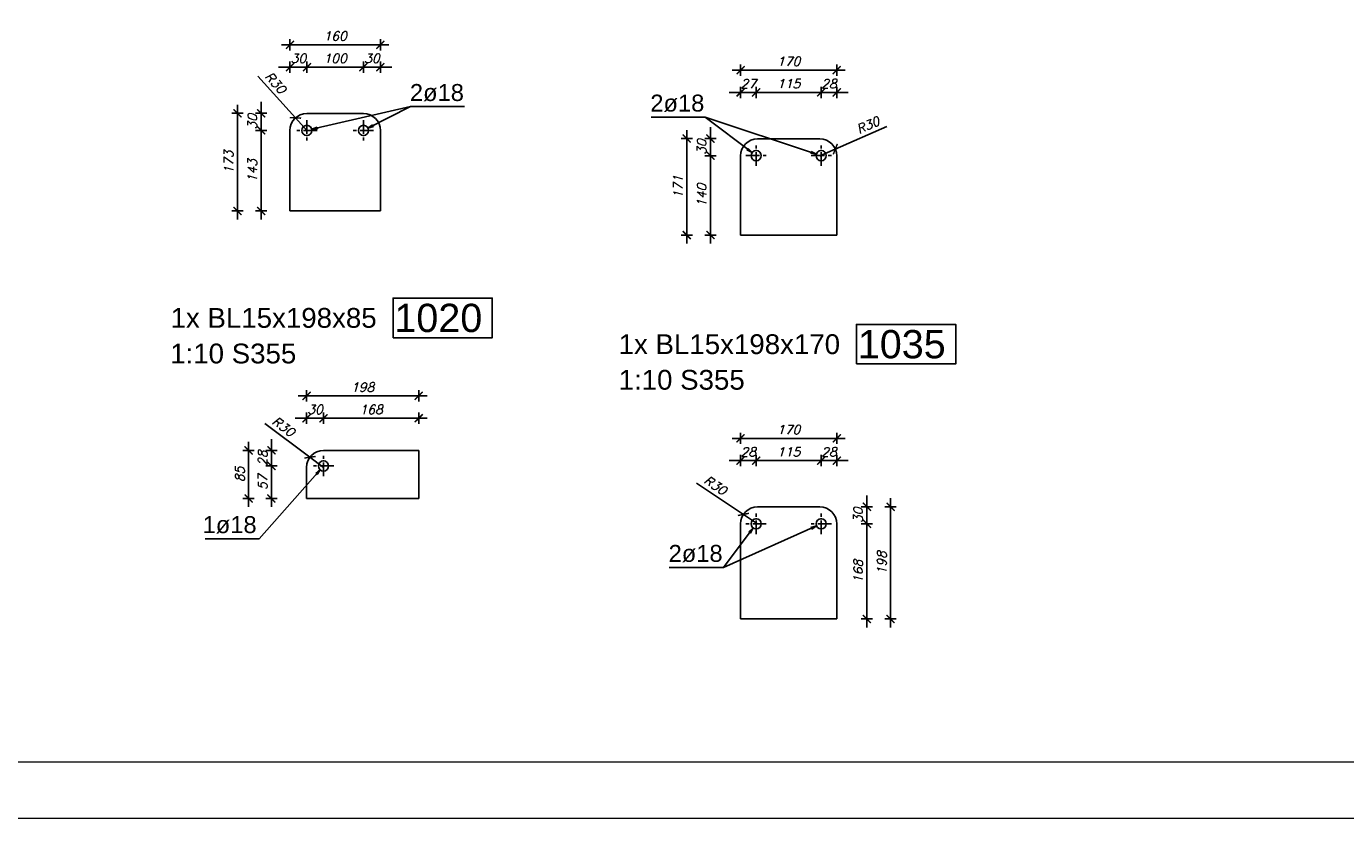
# Model space of a CAD drawing. Header units: millimetres. Extents: x 1814 to 94182, y 11562 to 49454.
# Tile 288 of 656: x 22650 to 23232, y 20272 to 20622. Entities that reach past the tile are written whole.
import ezdxf

# ---------------------------------------------------------------- set-up
doc = ezdxf.new("R2010")
doc.units = ezdxf.units.MM
doc.linetypes.add('ACAD_ISO04W100', pattern=[30, 24, -3, 0, -3])
doc.layers.add('pomoc', color=210, linetype='Continuous', lineweight=9, plot=False)
doc.layers.add('ramka', color=84, linetype='Continuous', lineweight=15)
doc.layers.add('wymiar', color=135, linetype='Continuous', lineweight=9)
doc.styles.add('ARIAL', font='arial.ttf')
doc.styles.add('WYMIARY', font='simplex.shx', dxfattribs={"oblique": 15})
doc.dimstyles.new('1--10', dxfattribs={"dimscale": 25, "dimtxt": 0.16, "dimasz": 0.2, "dimexe": 0.1, "dimexo": 0.1, "dimgap": 0.075, "dimtad": 1, "dimdec": 0, "dimlfac": 4, "dimrnd": 0.01, "dimzin": 9, "dimtxsty": 'WYMIARY', "dimblk": 'ARCHTICK', "dimcen": 0.2, "dimdle": 0.15, "dimadec": 1, "dimazin": 1, "dimtfac": 1, "dimtdec": 0, "dimtix": 1, "dimtmove": 2, "dimatfit": 3, "dimldrblk": 'ARCHTICK', "dimfxl": 0, "dimarcsym": 0})

# ---------------------------------------------------------------- blocks, each defined once
blk = doc.blocks.new('_ARCHTICK')
at = {"color": 0, "linetype": 'ByBlock', "lineweight": -2}
blk.add_solid([(0.4, 0.31), (0.31, 0.4), (-0.31, -0.4), (-0.4, -0.31)], dxfattribs=at)
blk = doc.blocks.new('*D2310')
at = {"layer": 'Defpoints', "color": 0}
for p in [(22773.48, 20604.29), (22773.48, 20576.35), (22765.98, 20560.82)]:
    blk.add_point(p, dxfattribs=at)
at = {"layer": 'wymiar', "color": 0, "lineweight": -2}
for p, q in [((22765.98, 20604.29), (22760.98, 20604.29)), ((22765.98, 20601.79), (22765.98, 20606.79)), ((22765.98, 20604.29), (22773.48, 20604.29)), ((22773.48, 20601.79), (22773.48, 20606.79)), ((22773.48, 20604.29), (22778.48, 20604.29))]:
    blk.add_line(p, q, dxfattribs=at)
at = {"layer": 'wymiar', "color": 0, "lineweight": -2, "xscale": 5, "yscale": 5, "zscale": 5}
blk.add_blockref('_ARCHTICK', (22765.98, 20604.29), dxfattribs=at)
at = {"layer": 'wymiar', "color": 0, "lineweight": -2, "xscale": 5, "yscale": 5, "zscale": 5, "rotation": 180}
blk.add_blockref('_ARCHTICK', (22773.48, 20604.29), dxfattribs=at)
at = {"layer": 'wymiar', "color": 0, "insert": (22769.73, 20608.16), "char_height": 4, "attachment_point": 5, "style": 'WYMIARY'}
blk.add_mtext('30', dxfattribs=at)
blk = doc.blocks.new('*D2311')
at = {"layer": 'Defpoints', "color": 0}
for p in [(22798.48, 20604.29), (22773.48, 20576.35), (22798.48, 20576.35)]:
    blk.add_point(p, dxfattribs=at)
at = {"layer": 'wymiar', "color": 0, "lineweight": -2}
for p, q in [((22769.73, 20604.29), (22802.23, 20604.29)), ((22773.48, 20601.79), (22773.48, 20606.79)), ((22798.48, 20601.79), (22798.48, 20606.79))]:
    blk.add_line(p, q, dxfattribs=at)
at = {"layer": 'wymiar', "color": 0, "lineweight": -2, "xscale": 5, "yscale": 5, "zscale": 5, "rotation": 180}
blk.add_blockref('_ARCHTICK', (22773.48, 20604.29), dxfattribs=at)
at = {"layer": 'wymiar', "color": 0, "lineweight": -2, "xscale": 5, "yscale": 5, "zscale": 5}
blk.add_blockref('_ARCHTICK', (22798.48, 20604.29), dxfattribs=at)
at = {"layer": 'wymiar', "color": 0, "insert": (22785.98, 20608.16), "char_height": 4, "attachment_point": 5, "style": 'WYMIARY'}
blk.add_mtext('100', dxfattribs=at)
blk = doc.blocks.new('*D2306')
at = {"layer": 'Defpoints', "color": 0}
for p in [(22805.98, 20604.29), (22798.48, 20576.35), (22805.98, 20560.82)]:
    blk.add_point(p, dxfattribs=at)
at = {"layer": 'wymiar', "color": 0, "lineweight": -2}
for p, q in [((22798.48, 20604.29), (22793.48, 20604.29)), ((22798.48, 20601.79), (22798.48, 20606.79)), ((22798.48, 20604.29), (22805.98, 20604.29)), ((22805.98, 20601.79), (22805.98, 20606.79)), ((22805.98, 20604.29), (22810.98, 20604.29))]:
    blk.add_line(p, q, dxfattribs=at)
at = {"layer": 'wymiar', "color": 0, "lineweight": -2, "xscale": 5, "yscale": 5, "zscale": 5}
blk.add_blockref('_ARCHTICK', (22798.48, 20604.29), dxfattribs=at)
at = {"layer": 'wymiar', "color": 0, "lineweight": -2, "xscale": 5, "yscale": 5, "zscale": 5, "rotation": 180}
blk.add_blockref('_ARCHTICK', (22805.98, 20604.29), dxfattribs=at)
at = {"layer": 'wymiar', "color": 0, "insert": (22802.23, 20608.16), "char_height": 4, "attachment_point": 5, "style": 'WYMIARY'}
blk.add_mtext('30', dxfattribs=at)
blk = doc.blocks.new('*D2307')
at = {"layer": 'Defpoints', "color": 0}
for p in [(22785.98, 20583.89), (22753.29, 20576.35), (22773.48, 20576.35)]:
    blk.add_point(p, dxfattribs=at)
at = {"layer": 'wymiar', "color": 0, "lineweight": -2}
for p, q in [((22753.29, 20583.89), (22753.29, 20588.89)), ((22755.79, 20583.89), (22750.79, 20583.89)), ((22753.29, 20583.89), (22753.29, 20576.35)), ((22755.79, 20576.35), (22750.79, 20576.35)), ((22753.29, 20576.35), (22753.29, 20571.35))]:
    blk.add_line(p, q, dxfattribs=at)
at = {"layer": 'wymiar', "color": 0, "lineweight": -2, "xscale": 5, "yscale": 5, "zscale": 5}
for p, rotation in [((22753.29, 20583.89), 270), ((22753.29, 20576.35), 90)]:
    blk.add_blockref('_ARCHTICK', p, dxfattribs=dict(at, rotation=rotation))
at = {"layer": 'wymiar', "color": 0, "insert": (22749.41, 20580.12), "char_height": 4, "attachment_point": 5, "rotation": 90, "style": 'WYMIARY'}
blk.add_mtext('30', dxfattribs=at)
blk = doc.blocks.new('*D2308')
at = {"layer": 'Defpoints', "color": 0}
for p in [(22773.48, 20576.35), (22753.29, 20540.7), (22785.98, 20540.7)]:
    blk.add_point(p, dxfattribs=at)
at = {"layer": 'wymiar', "color": 0, "lineweight": -2}
for p, q in [((22753.29, 20580.1), (22753.29, 20536.95)), ((22755.79, 20576.35), (22750.79, 20576.35)), ((22755.79, 20540.7), (22750.79, 20540.7))]:
    blk.add_line(p, q, dxfattribs=at)
at = {"layer": 'wymiar', "color": 0, "lineweight": -2, "xscale": 5, "yscale": 5, "zscale": 5}
for p, rotation in [((22753.29, 20576.35), 90), ((22753.29, 20540.7), 270)]:
    blk.add_blockref('_ARCHTICK', p, dxfattribs=dict(at, rotation=rotation))
at = {"layer": 'wymiar', "color": 0, "insert": (22749.41, 20558.52), "char_height": 4, "attachment_point": 5, "rotation": 90, "style": 'WYMIARY'}
blk.add_mtext('143', dxfattribs=at)
blk = doc.blocks.new('*D2309')
at = {"layer": 'Defpoints', "color": 0}
for p in [(22805.98, 20614.15), (22765.98, 20560.82), (22805.98, 20560.82)]:
    blk.add_point(p, dxfattribs=at)
at = {"layer": 'wymiar', "color": 0, "lineweight": -2}
for p, q in [((22762.23, 20614.15), (22809.73, 20614.15)), ((22765.98, 20611.65), (22765.98, 20616.65)), ((22805.98, 20611.65), (22805.98, 20616.65))]:
    blk.add_line(p, q, dxfattribs=at)
at = {"layer": 'wymiar', "color": 0, "lineweight": -2, "xscale": 5, "yscale": 5, "zscale": 5, "rotation": 180}
blk.add_blockref('_ARCHTICK', (22765.98, 20614.15), dxfattribs=at)
at = {"layer": 'wymiar', "color": 0, "lineweight": -2, "xscale": 5, "yscale": 5, "zscale": 5}
blk.add_blockref('_ARCHTICK', (22805.98, 20614.15), dxfattribs=at)
at = {"layer": 'wymiar', "color": 0, "insert": (22785.98, 20618.02), "char_height": 4, "attachment_point": 5, "style": 'WYMIARY'}
blk.add_mtext('160', dxfattribs=at)
blk = doc.blocks.new('*D2305')
at = {"layer": 'Defpoints', "color": 0}
for p in [(22785.98, 20583.89), (22742.8, 20540.7), (22785.98, 20540.7)]:
    blk.add_point(p, dxfattribs=at)
at = {"layer": 'wymiar', "color": 0, "lineweight": -2}
for p, q in [((22742.8, 20587.64), (22742.8, 20536.95)), ((22745.3, 20583.89), (22740.3, 20583.89)), ((22745.3, 20540.7), (22740.3, 20540.7))]:
    blk.add_line(p, q, dxfattribs=at)
at = {"layer": 'wymiar', "color": 0, "lineweight": -2, "xscale": 5, "yscale": 5, "zscale": 5}
for p, rotation in [((22742.8, 20583.89), 90), ((22742.8, 20540.7), 270)]:
    blk.add_blockref('_ARCHTICK', p, dxfattribs=dict(at, rotation=rotation))
at = {"layer": 'wymiar', "color": 0, "insert": (22738.92, 20562.3), "char_height": 4, "attachment_point": 5, "rotation": 90, "style": 'WYMIARY'}
blk.add_mtext('173', dxfattribs=at)
blk = doc.blocks.new('*D2312')
at = {"layer": 'Defpoints', "color": 0}
for p in [(22972, 20593.11), (22972, 20565.16), (22965.13, 20549.64)]:
    blk.add_point(p, dxfattribs=at)
at = {"layer": 'wymiar', "color": 0, "lineweight": -2}
for p, q in [((22965.13, 20593.11), (22960.13, 20593.11)), ((22965.13, 20590.61), (22965.13, 20595.61)), ((22965.13, 20593.11), (22972, 20593.11)), ((22972, 20590.61), (22972, 20595.61)), ((22972, 20593.11), (22977, 20593.11))]:
    blk.add_line(p, q, dxfattribs=at)
at = {"layer": 'wymiar', "color": 0, "lineweight": -2, "xscale": 5, "yscale": 5, "zscale": 5}
blk.add_blockref('_ARCHTICK', (22965.13, 20593.11), dxfattribs=at)
at = {"layer": 'wymiar', "color": 0, "lineweight": -2, "xscale": 5, "yscale": 5, "zscale": 5, "rotation": 180}
blk.add_blockref('_ARCHTICK', (22972, 20593.11), dxfattribs=at)
at = {"layer": 'wymiar', "color": 0, "insert": (22968.56, 20596.98), "char_height": 4, "attachment_point": 5, "style": 'WYMIARY'}
blk.add_mtext('27', dxfattribs=at)
blk = doc.blocks.new('*D2313')
at = {"layer": 'Defpoints', "color": 0}
for p in [(23000.75, 20593.11), (22972, 20565.16), (23000.75, 20565.16)]:
    blk.add_point(p, dxfattribs=at)
at = {"layer": 'wymiar', "color": 0, "lineweight": -2}
for p, q in [((22968.25, 20593.11), (23004.5, 20593.11)), ((22972, 20590.61), (22972, 20595.61)), ((23000.75, 20590.61), (23000.75, 20595.61))]:
    blk.add_line(p, q, dxfattribs=at)
at = {"layer": 'wymiar', "color": 0, "lineweight": -2, "xscale": 5, "yscale": 5, "zscale": 5, "rotation": 180}
blk.add_blockref('_ARCHTICK', (22972, 20593.11), dxfattribs=at)
at = {"layer": 'wymiar', "color": 0, "lineweight": -2, "xscale": 5, "yscale": 5, "zscale": 5}
blk.add_blockref('_ARCHTICK', (23000.75, 20593.11), dxfattribs=at)
at = {"layer": 'wymiar', "color": 0, "insert": (22986.38, 20596.98), "char_height": 4, "attachment_point": 5, "style": 'WYMIARY'}
blk.add_mtext('115', dxfattribs=at)
blk = doc.blocks.new('*D2314')
at = {"layer": 'Defpoints', "color": 0}
for p in [(23007.63, 20593.11), (23000.75, 20565.16), (23007.63, 20549.64)]:
    blk.add_point(p, dxfattribs=at)
at = {"layer": 'wymiar', "color": 0, "lineweight": -2}
for p, q in [((23000.75, 20593.11), (22995.75, 20593.11)), ((23000.75, 20590.61), (23000.75, 20595.61)), ((23000.75, 20593.11), (23007.63, 20593.11)), ((23007.63, 20590.61), (23007.63, 20595.61)), ((23007.63, 20593.11), (23012.63, 20593.11))]:
    blk.add_line(p, q, dxfattribs=at)
at = {"layer": 'wymiar', "color": 0, "lineweight": -2, "xscale": 5, "yscale": 5, "zscale": 5}
blk.add_blockref('_ARCHTICK', (23000.75, 20593.11), dxfattribs=at)
at = {"layer": 'wymiar', "color": 0, "lineweight": -2, "xscale": 5, "yscale": 5, "zscale": 5, "rotation": 180}
blk.add_blockref('_ARCHTICK', (23007.63, 20593.11), dxfattribs=at)
at = {"layer": 'wymiar', "color": 0, "insert": (23004.19, 20596.98), "char_height": 4, "attachment_point": 5, "style": 'WYMIARY'}
blk.add_mtext('28', dxfattribs=at)
blk = doc.blocks.new('*D2315')
at = {"layer": 'Defpoints', "color": 0}
for p in [(22984.5, 20572.71), (22951.81, 20565.16), (22972, 20565.16)]:
    blk.add_point(p, dxfattribs=at)
at = {"layer": 'wymiar', "color": 0, "lineweight": -2}
for p, q in [((22954.31, 20572.71), (22949.31, 20572.71)), ((22951.81, 20572.71), (22951.81, 20577.71)), ((22951.81, 20572.71), (22951.81, 20565.16)), ((22954.31, 20565.16), (22949.31, 20565.16)), ((22951.81, 20565.16), (22951.81, 20560.16))]:
    blk.add_line(p, q, dxfattribs=at)
at = {"layer": 'wymiar', "color": 0, "lineweight": -2, "xscale": 5, "yscale": 5, "zscale": 5}
for p, rotation in [((22951.81, 20572.71), 270), ((22951.81, 20565.16), 90)]:
    blk.add_blockref('_ARCHTICK', p, dxfattribs=dict(at, rotation=rotation))
at = {"layer": 'wymiar', "color": 0, "insert": (22947.94, 20568.94), "char_height": 4, "attachment_point": 5, "rotation": 90, "style": 'WYMIARY'}
blk.add_mtext('30', dxfattribs=at)
blk = doc.blocks.new('*D2316')
at = {"layer": 'Defpoints', "color": 0}
for p in [(22972, 20565.16), (22951.81, 20530.08), (22984.5, 20530.08)]:
    blk.add_point(p, dxfattribs=at)
at = {"layer": 'wymiar', "color": 0, "lineweight": -2}
for p, q in [((22951.81, 20568.91), (22951.81, 20526.33)), ((22954.31, 20565.16), (22949.31, 20565.16)), ((22954.31, 20530.08), (22949.31, 20530.08))]:
    blk.add_line(p, q, dxfattribs=at)
at = {"layer": 'wymiar', "color": 0, "lineweight": -2, "xscale": 5, "yscale": 5, "zscale": 5}
for p, rotation in [((22951.81, 20565.16), 90), ((22951.81, 20530.08), 270)]:
    blk.add_blockref('_ARCHTICK', p, dxfattribs=dict(at, rotation=rotation))
at = {"layer": 'wymiar', "color": 0, "insert": (22947.94, 20547.62), "char_height": 4, "attachment_point": 5, "rotation": 90, "style": 'WYMIARY'}
blk.add_mtext('140', dxfattribs=at)
blk = doc.blocks.new('*D2317')
at = {"layer": 'Defpoints', "color": 0}
for p in [(23007.63, 20602.96), (22965.13, 20549.64), (23007.63, 20549.64)]:
    blk.add_point(p, dxfattribs=at)
at = {"layer": 'wymiar', "color": 0, "lineweight": -2}
for p, q in [((22961.38, 20602.96), (23011.38, 20602.96)), ((22965.13, 20600.46), (22965.13, 20605.46)), ((23007.63, 20600.46), (23007.63, 20605.46))]:
    blk.add_line(p, q, dxfattribs=at)
at = {"layer": 'wymiar', "color": 0, "lineweight": -2, "xscale": 5, "yscale": 5, "zscale": 5, "rotation": 180}
blk.add_blockref('_ARCHTICK', (22965.13, 20602.96), dxfattribs=at)
at = {"layer": 'wymiar', "color": 0, "lineweight": -2, "xscale": 5, "yscale": 5, "zscale": 5}
blk.add_blockref('_ARCHTICK', (23007.63, 20602.96), dxfattribs=at)
at = {"layer": 'wymiar', "color": 0, "insert": (22986.38, 20606.84), "char_height": 4, "attachment_point": 5, "style": 'WYMIARY'}
blk.add_mtext('170', dxfattribs=at)
blk = doc.blocks.new('*D2318')
at = {"layer": 'Defpoints', "color": 0}
for p in [(22984.5, 20572.71), (22941.32, 20530.08), (22984.5, 20530.08)]:
    blk.add_point(p, dxfattribs=at)
at = {"layer": 'wymiar', "color": 0, "lineweight": -2}
for p, q in [((22943.82, 20572.71), (22938.82, 20572.71)), ((22941.32, 20576.46), (22941.32, 20526.33)), ((22943.82, 20530.08), (22938.82, 20530.08))]:
    blk.add_line(p, q, dxfattribs=at)
at = {"layer": 'wymiar', "color": 0, "lineweight": -2, "xscale": 5, "yscale": 5, "zscale": 5}
for p, rotation in [((22941.32, 20572.71), 90), ((22941.32, 20530.08), 270)]:
    blk.add_blockref('_ARCHTICK', p, dxfattribs=dict(at, rotation=rotation))
at = {"layer": 'wymiar', "color": 0, "insert": (22937.44, 20551.39), "char_height": 4, "attachment_point": 5, "rotation": 90, "style": 'WYMIARY'}
blk.add_mtext('171', dxfattribs=at)
blk = doc.blocks.new('*D2319')
at = {"layer": 'Defpoints', "color": 0}
for p in [(22972, 20430.35), (22972, 20402.4), (22965.13, 20386.88)]:
    blk.add_point(p, dxfattribs=at)
at = {"layer": 'wymiar', "color": 0, "lineweight": -2}
for p, q in [((22965.13, 20427.85), (22965.13, 20432.85)), ((22972, 20427.85), (22972, 20432.85)), ((22965.13, 20430.35), (22960.13, 20430.35)), ((22965.13, 20430.35), (22972, 20430.35)), ((22972, 20430.35), (22977, 20430.35))]:
    blk.add_line(p, q, dxfattribs=at)
at = {"layer": 'wymiar', "color": 0, "lineweight": -2, "xscale": 5, "yscale": 5, "zscale": 5}
blk.add_blockref('_ARCHTICK', (22965.13, 20430.35), dxfattribs=at)
at = {"layer": 'wymiar', "color": 0, "lineweight": -2, "xscale": 5, "yscale": 5, "zscale": 5, "rotation": 180}
blk.add_blockref('_ARCHTICK', (22972, 20430.35), dxfattribs=at)
at = {"layer": 'wymiar', "color": 0, "insert": (22968.57, 20434.22), "char_height": 4, "attachment_point": 5, "style": 'WYMIARY'}
blk.add_mtext('28', dxfattribs=at)
blk = doc.blocks.new('*D2320')
at = {"layer": 'Defpoints', "color": 0}
for p in [(23000.75, 20430.35), (22972, 20402.4), (23000.75, 20402.4)]:
    blk.add_point(p, dxfattribs=at)
at = {"layer": 'wymiar', "color": 0, "lineweight": -2}
for p, q in [((22972, 20427.85), (22972, 20432.85)), ((23000.75, 20427.85), (23000.75, 20432.85)), ((22968.25, 20430.35), (23004.5, 20430.35))]:
    blk.add_line(p, q, dxfattribs=at)
at = {"layer": 'wymiar', "color": 0, "lineweight": -2, "xscale": 5, "yscale": 5, "zscale": 5, "rotation": 180}
blk.add_blockref('_ARCHTICK', (22972, 20430.35), dxfattribs=at)
at = {"layer": 'wymiar', "color": 0, "lineweight": -2, "xscale": 5, "yscale": 5, "zscale": 5}
blk.add_blockref('_ARCHTICK', (23000.75, 20430.35), dxfattribs=at)
at = {"layer": 'wymiar', "color": 0, "insert": (22986.38, 20434.22), "char_height": 4, "attachment_point": 5, "style": 'WYMIARY'}
blk.add_mtext('115', dxfattribs=at)
blk = doc.blocks.new('*D2321')
at = {"layer": 'Defpoints', "color": 0}
for p in [(23007.63, 20430.35), (23000.75, 20402.4), (23007.63, 20386.88)]:
    blk.add_point(p, dxfattribs=at)
at = {"layer": 'wymiar', "color": 0, "lineweight": -2}
for p, q in [((23000.75, 20427.85), (23000.75, 20432.85)), ((23007.63, 20427.85), (23007.63, 20432.85)), ((23000.75, 20430.35), (22995.75, 20430.35)), ((23000.75, 20430.35), (23007.63, 20430.35)), ((23007.63, 20430.35), (23012.63, 20430.35))]:
    blk.add_line(p, q, dxfattribs=at)
at = {"layer": 'wymiar', "color": 0, "lineweight": -2, "xscale": 5, "yscale": 5, "zscale": 5}
blk.add_blockref('_ARCHTICK', (23000.75, 20430.35), dxfattribs=at)
at = {"layer": 'wymiar', "color": 0, "lineweight": -2, "xscale": 5, "yscale": 5, "zscale": 5, "rotation": 180}
blk.add_blockref('_ARCHTICK', (23007.63, 20430.35), dxfattribs=at)
at = {"layer": 'wymiar', "color": 0, "insert": (23004.19, 20434.22), "char_height": 4, "attachment_point": 5, "style": 'WYMIARY'}
blk.add_mtext('28', dxfattribs=at)
blk = doc.blocks.new('*D2322')
at = {"layer": 'Defpoints', "color": 0}
for p in [(22988.25, 20409.95), (23000.75, 20402.4), (23020.94, 20402.4)]:
    blk.add_point(p, dxfattribs=at)
at = {"layer": 'wymiar', "color": 0, "lineweight": -2}
for p, q in [((23018.44, 20409.95), (23023.44, 20409.95)), ((23020.94, 20409.95), (23020.94, 20414.95)), ((23020.94, 20409.95), (23020.94, 20402.4)), ((23018.44, 20402.4), (23023.44, 20402.4)), ((23020.94, 20402.4), (23020.94, 20397.4))]:
    blk.add_line(p, q, dxfattribs=at)
at = {"layer": 'wymiar', "color": 0, "lineweight": -2, "xscale": 5, "yscale": 5, "zscale": 5}
for p, rotation in [((23020.94, 20409.95), 270), ((23020.94, 20402.4), 90)]:
    blk.add_blockref('_ARCHTICK', p, dxfattribs=dict(at, rotation=rotation))
at = {"layer": 'wymiar', "color": 0, "insert": (23017.07, 20406.17), "char_height": 4, "attachment_point": 5, "rotation": 90, "style": 'WYMIARY'}
blk.add_mtext('30', dxfattribs=at)
blk = doc.blocks.new('*D2323')
at = {"layer": 'Defpoints', "color": 0}
for p in [(23000.75, 20402.4), (22988.25, 20360.35), (23020.94, 20360.35)]:
    blk.add_point(p, dxfattribs=at)
at = {"layer": 'wymiar', "color": 0, "lineweight": -2}
for p, q in [((23020.94, 20406.15), (23020.94, 20356.6)), ((23018.44, 20402.4), (23023.44, 20402.4)), ((23018.44, 20360.35), (23023.44, 20360.35))]:
    blk.add_line(p, q, dxfattribs=at)
at = {"layer": 'wymiar', "color": 0, "lineweight": -2, "xscale": 5, "yscale": 5, "zscale": 5}
for p, rotation in [((23020.94, 20402.4), 90), ((23020.94, 20360.35), 270)]:
    blk.add_blockref('_ARCHTICK', p, dxfattribs=dict(at, rotation=rotation))
at = {"layer": 'wymiar', "color": 0, "insert": (23017.07, 20381.38), "char_height": 4, "attachment_point": 5, "rotation": 90, "style": 'WYMIARY'}
blk.add_mtext('168', dxfattribs=at)
blk = doc.blocks.new('*D2324')
at = {"layer": 'Defpoints', "color": 0}
for p in [(23007.63, 20440.2), (22965.13, 20386.88), (23007.63, 20386.88)]:
    blk.add_point(p, dxfattribs=at)
at = {"layer": 'wymiar', "color": 0, "lineweight": -2}
for p, q in [((22961.38, 20440.2), (23011.38, 20440.2)), ((22965.13, 20437.7), (22965.13, 20442.7)), ((23007.63, 20437.7), (23007.63, 20442.7))]:
    blk.add_line(p, q, dxfattribs=at)
at = {"layer": 'wymiar', "color": 0, "lineweight": -2, "xscale": 5, "yscale": 5, "zscale": 5, "rotation": 180}
blk.add_blockref('_ARCHTICK', (22965.13, 20440.2), dxfattribs=at)
at = {"layer": 'wymiar', "color": 0, "lineweight": -2, "xscale": 5, "yscale": 5, "zscale": 5}
blk.add_blockref('_ARCHTICK', (23007.63, 20440.2), dxfattribs=at)
at = {"layer": 'wymiar', "color": 0, "insert": (22986.38, 20444.08), "char_height": 4, "attachment_point": 5, "style": 'WYMIARY'}
blk.add_mtext('170', dxfattribs=at)
blk = doc.blocks.new('*D2325')
at = {"layer": 'Defpoints', "color": 0}
for p in [(22988.25, 20409.95), (22988.25, 20360.35), (23031.43, 20360.35)]:
    blk.add_point(p, dxfattribs=at)
at = {"layer": 'wymiar', "color": 0, "lineweight": -2}
for p, q in [((23028.93, 20409.95), (23033.93, 20409.95)), ((23031.43, 20413.7), (23031.43, 20356.6)), ((23028.93, 20360.35), (23033.93, 20360.35))]:
    blk.add_line(p, q, dxfattribs=at)
at = {"layer": 'wymiar', "color": 0, "lineweight": -2, "xscale": 5, "yscale": 5, "zscale": 5}
for p, rotation in [((23031.43, 20409.95), 90), ((23031.43, 20360.35), 270)]:
    blk.add_blockref('_ARCHTICK', p, dxfattribs=dict(at, rotation=rotation))
at = {"layer": 'wymiar', "color": 0, "insert": (23027.56, 20385.15), "char_height": 4, "attachment_point": 5, "rotation": 90, "style": 'WYMIARY'}
blk.add_mtext('198', dxfattribs=at)
blk = doc.blocks.new('*D2326')
at = {"layer": 'Defpoints', "color": 0}
for p in [(22780.85, 20449.07), (22780.85, 20427.98), (22773.35, 20420.48)]:
    blk.add_point(p, dxfattribs=at)
at = {"layer": 'wymiar', "color": 0, "lineweight": -2}
for p, q in [((22773.35, 20446.57), (22773.35, 20451.57)), ((22780.85, 20446.57), (22780.85, 20451.57)), ((22773.35, 20449.07), (22768.35, 20449.07)), ((22773.35, 20449.07), (22780.85, 20449.07)), ((22780.85, 20449.07), (22785.85, 20449.07))]:
    blk.add_line(p, q, dxfattribs=at)
at = {"layer": 'wymiar', "color": 0, "lineweight": -2, "xscale": 5, "yscale": 5, "zscale": 5}
blk.add_blockref('_ARCHTICK', (22773.35, 20449.07), dxfattribs=at)
at = {"layer": 'wymiar', "color": 0, "lineweight": -2, "xscale": 5, "yscale": 5, "zscale": 5, "rotation": 180}
blk.add_blockref('_ARCHTICK', (22780.85, 20449.07), dxfattribs=at)
at = {"layer": 'wymiar', "color": 0, "insert": (22777.1, 20452.94), "char_height": 4, "attachment_point": 5, "style": 'WYMIARY'}
blk.add_mtext('30', dxfattribs=at)
blk = doc.blocks.new('*D2327')
at = {"layer": 'Defpoints', "color": 0}
for p in [(22822.9, 20449.07), (22780.85, 20427.98), (22822.9, 20424.23)]:
    blk.add_point(p, dxfattribs=at)
at = {"layer": 'wymiar', "color": 0, "lineweight": -2}
for p, q in [((22780.85, 20446.57), (22780.85, 20451.57)), ((22822.9, 20446.57), (22822.9, 20451.57)), ((22777.1, 20449.07), (22826.65, 20449.07))]:
    blk.add_line(p, q, dxfattribs=at)
at = {"layer": 'wymiar', "color": 0, "lineweight": -2, "xscale": 5, "yscale": 5, "zscale": 5, "rotation": 180}
blk.add_blockref('_ARCHTICK', (22780.85, 20449.07), dxfattribs=at)
at = {"layer": 'wymiar', "color": 0, "lineweight": -2, "xscale": 5, "yscale": 5, "zscale": 5}
blk.add_blockref('_ARCHTICK', (22822.9, 20449.07), dxfattribs=at)
at = {"layer": 'wymiar', "color": 0, "insert": (22801.88, 20452.94), "char_height": 4, "attachment_point": 5, "style": 'WYMIARY'}
blk.add_mtext('168', dxfattribs=at)
blk = doc.blocks.new('*D2328')
at = {"layer": 'Defpoints', "color": 0}
for p in [(22801.88, 20434.86), (22757.83, 20427.98), (22780.85, 20427.98)]:
    blk.add_point(p, dxfattribs=at)
at = {"layer": 'wymiar', "color": 0, "lineweight": -2}
for p, q in [((22757.83, 20434.86), (22757.83, 20439.86)), ((22760.33, 20434.86), (22755.33, 20434.86)), ((22757.83, 20434.86), (22757.83, 20427.98)), ((22760.33, 20427.98), (22755.33, 20427.98)), ((22757.83, 20427.98), (22757.83, 20422.98))]:
    blk.add_line(p, q, dxfattribs=at)
at = {"layer": 'wymiar', "color": 0, "lineweight": -2, "xscale": 5, "yscale": 5, "zscale": 5}
for p, rotation in [((22757.83, 20434.86), 270), ((22757.83, 20427.98), 90)]:
    blk.add_blockref('_ARCHTICK', p, dxfattribs=dict(at, rotation=rotation))
at = {"layer": 'wymiar', "color": 0, "insert": (22753.96, 20431.42), "char_height": 4, "attachment_point": 5, "rotation": 90, "style": 'WYMIARY'}
blk.add_mtext('28', dxfattribs=at)
blk = doc.blocks.new('*D2329')
at = {"layer": 'Defpoints', "color": 0}
for p in [(22780.85, 20427.98), (22757.83, 20413.61), (22798.13, 20413.61)]:
    blk.add_point(p, dxfattribs=at)
at = {"layer": 'wymiar', "color": 0, "lineweight": -2}
for p, q in [((22760.33, 20427.98), (22755.33, 20427.98)), ((22757.83, 20431.73), (22757.83, 20409.86)), ((22760.33, 20413.61), (22755.33, 20413.61))]:
    blk.add_line(p, q, dxfattribs=at)
at = {"layer": 'wymiar', "color": 0, "lineweight": -2, "xscale": 5, "yscale": 5, "zscale": 5}
for p, rotation in [((22757.83, 20427.98), 90), ((22757.83, 20413.61), 270)]:
    blk.add_blockref('_ARCHTICK', p, dxfattribs=dict(at, rotation=rotation))
at = {"layer": 'wymiar', "color": 0, "insert": (22753.96, 20420.79), "char_height": 4, "attachment_point": 5, "rotation": 90, "style": 'WYMIARY'}
blk.add_mtext('57', dxfattribs=at)
blk = doc.blocks.new('*D2330')
at = {"layer": 'Defpoints', "color": 0}
for p in [(22747.73, 20434.86), (22798.13, 20434.86), (22798.13, 20413.61)]:
    blk.add_point(p, dxfattribs=at)
at = {"layer": 'wymiar', "color": 0, "lineweight": -2}
for p, q in [((22747.73, 20409.86), (22747.73, 20438.61)), ((22750.23, 20434.86), (22745.23, 20434.86)), ((22750.23, 20413.61), (22745.23, 20413.61))]:
    blk.add_line(p, q, dxfattribs=at)
at = {"layer": 'wymiar', "color": 0, "lineweight": -2, "xscale": 5, "yscale": 5, "zscale": 5}
for p, rotation in [((22747.73, 20434.86), 90), ((22747.73, 20413.61), 270)]:
    blk.add_blockref('_ARCHTICK', p, dxfattribs=dict(at, rotation=rotation))
at = {"layer": 'wymiar', "color": 0, "insert": (22743.86, 20424.23), "char_height": 4, "attachment_point": 5, "rotation": 90, "style": 'WYMIARY'}
blk.add_mtext('85', dxfattribs=at)
blk = doc.blocks.new('*D2331')
at = {"layer": 'Defpoints', "color": 0}
for p in [(22822.9, 20458.96), (22773.35, 20413.61), (22822.9, 20413.61)]:
    blk.add_point(p, dxfattribs=at)
at = {"layer": 'wymiar', "color": 0, "lineweight": -2}
for p, q in [((22769.6, 20458.96), (22826.65, 20458.96)), ((22773.35, 20456.46), (22773.35, 20461.46)), ((22822.9, 20456.46), (22822.9, 20461.46))]:
    blk.add_line(p, q, dxfattribs=at)
at = {"layer": 'wymiar', "color": 0, "lineweight": -2, "xscale": 5, "yscale": 5, "zscale": 5, "rotation": 180}
blk.add_blockref('_ARCHTICK', (22773.35, 20458.96), dxfattribs=at)
at = {"layer": 'wymiar', "color": 0, "lineweight": -2, "xscale": 5, "yscale": 5, "zscale": 5}
blk.add_blockref('_ARCHTICK', (22822.9, 20458.96), dxfattribs=at)
at = {"layer": 'wymiar', "color": 0, "insert": (22798.13, 20462.83), "char_height": 4, "attachment_point": 5, "style": 'WYMIARY'}
blk.add_mtext('198', dxfattribs=at)
blk = doc.blocks.new('*D2343')
at = {"layer": 'Defpoints', "color": 0}
for p in [(22768.45, 20581.86), (22773.48, 20576.3)]:
    blk.add_point(p, dxfattribs=at)
at = {"layer": 'wymiar', "color": 0, "lineweight": -2}
for p in [(22751.75, 20600.33), (22773.48, 20576.3)]:
    blk.add_line(p, (22768.45, 20581.86), dxfattribs=at)
at = {"layer": 'wymiar', "color": 0, "lineweight": -2, "xscale": 5, "yscale": 5, "zscale": 5, "rotation": 312.1262226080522}
blk.add_blockref('_ARCHTICK', (22768.45, 20581.86), dxfattribs=at)
at = {"layer": 'wymiar', "color": 0, "insert": (22759.62, 20597.41), "char_height": 4, "attachment_point": 5, "rotation": 312.12622, "style": 'WYMIARY'}
blk.add_mtext('R30', dxfattribs=at)
blk = doc.blocks.new('*D2344')
at = {"layer": 'Defpoints', "color": 0}
for p in [(23007, 20568.07), (23000.13, 20565.06)]:
    blk.add_point(p, dxfattribs=at)
at = {"layer": 'wymiar', "color": 0, "lineweight": -2}
for p in [(23029.81, 20578.07), (23000.13, 20565.06)]:
    blk.add_line(p, (23007, 20568.07), dxfattribs=at)
at = {"layer": 'wymiar', "color": 0, "lineweight": -2, "xscale": 5, "yscale": 5, "zscale": 5, "rotation": 203.6645647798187}
blk.add_blockref('_ARCHTICK', (23007, 20568.07), dxfattribs=at)
at = {"layer": 'wymiar', "color": 0, "insert": (23021.43, 20578.63), "char_height": 4, "attachment_point": 5, "rotation": 23.66456, "style": 'WYMIARY'}
blk.add_mtext('R30', dxfattribs=at)
blk = doc.blocks.new('*D2345')
at = {"layer": 'Defpoints', "color": 0}
for p in [(22966.39, 20406.56), (22972.63, 20402.4)]:
    blk.add_point(p, dxfattribs=at)
at = {"layer": 'wymiar', "color": 0, "lineweight": -2}
for p in [(22945.66, 20420.37), (22972.63, 20402.4)]:
    blk.add_line(p, (22966.39, 20406.56), dxfattribs=at)
at = {"layer": 'wymiar', "color": 0, "lineweight": -2, "xscale": 5, "yscale": 5, "zscale": 5, "rotation": 326.3266195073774}
blk.add_blockref('_ARCHTICK', (22966.39, 20406.56), dxfattribs=at)
at = {"layer": 'wymiar', "color": 0, "insert": (22954.01, 20419.46), "char_height": 4, "attachment_point": 5, "rotation": 326.32662, "style": 'WYMIARY'}
blk.add_mtext('R30', dxfattribs=at)
blk = doc.blocks.new('*D2346')
at = {"layer": 'Defpoints', "color": 0}
for p in [(22774.84, 20431.84), (22780.85, 20427.36)]:
    blk.add_point(p, dxfattribs=at)
at = {"layer": 'wymiar', "color": 0, "lineweight": -2}
for p in [(22754.89, 20446.74), (22780.85, 20427.36)]:
    blk.add_line(p, (22774.84, 20431.84), dxfattribs=at)
at = {"layer": 'wymiar', "color": 0, "lineweight": -2, "xscale": 5, "yscale": 5, "zscale": 5, "rotation": 323.2566433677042}
blk.add_blockref('_ARCHTICK', (22774.84, 20431.84), dxfattribs=at)
at = {"layer": 'wymiar', "color": 0, "insert": (22763.18, 20445.39), "char_height": 4, "attachment_point": 5, "rotation": 323.25664, "style": 'WYMIARY'}
blk.add_mtext('R30', dxfattribs=at)

msp = doc.modelspace()

# ---------------------------------------------------------------- linework, layer by layer
at = {"color": 7}
for p, q in [((22775.673, 20576.847), (22819.311, 20586.827)), ((22998.615, 20565.871), (22949.431, 20582.157)), ((22998.699, 20401.484), (22957.518, 20383.086))]:
    msp.add_line(p, q, dxfattribs=at)
at = {"color": 10, "linetype": 'ACAD_ISO04W100', "ltscale": 0.25}
for p, q in [((22773.479, 20580.845), (22773.479, 20571.846)), ((22773.479, 20580.845), (22773.479, 20571.846)), ((22798.479, 20580.845), (22798.479, 20571.846)), ((22798.479, 20580.845), (22798.479, 20571.846)), ((22777.979, 20576.345), (22768.979, 20576.345)), ((22777.979, 20576.345), (22768.979, 20576.345)), ((22773.479, 20576.345), (22773.479, 20576.345)), ((22802.978, 20576.345), (22793.979, 20576.345)), ((22802.978, 20576.345), (22793.979, 20576.345)), ((22798.479, 20576.345), (22798.479, 20576.345)), ((22972.001, 20560.664), (22972.001, 20569.663)), ((22972.001, 20560.664), (22972.001, 20569.663)), ((23000.751, 20560.664), (23000.751, 20569.663)), ((23000.751, 20560.664), (23000.751, 20569.663)), ((22967.501, 20565.163), (22976.501, 20565.163)), ((22967.501, 20565.163), (22976.501, 20565.163)), ((22972.001, 20565.163), (22972.001, 20565.163)), ((22996.251, 20565.163), (23005.251, 20565.163)), ((22996.251, 20565.163), (23005.251, 20565.163)), ((23000.751, 20565.163), (23000.751, 20565.163)), ((22785.352, 20427.979), (22776.352, 20427.979)), ((22785.352, 20427.979), (22776.352, 20427.979)), ((22780.852, 20423.479), (22780.852, 20432.479)), ((22780.852, 20423.479), (22780.852, 20432.479)), ((22780.852, 20427.979), (22780.852, 20427.979)), ((22972.004, 20397.902), (22972.004, 20406.902)), ((22972.004, 20397.902), (22972.004, 20406.902)), ((23000.753, 20397.902), (23000.753, 20406.902)), ((23000.753, 20397.902), (23000.753, 20406.902)), ((22976.504, 20402.402), (22967.504, 20402.402)), ((22976.504, 20402.402), (22967.504, 20402.402)), ((22972.004, 20402.402), (22972.004, 20402.402)), ((23005.253, 20402.402), (22996.253, 20402.402)), ((23005.253, 20402.402), (22996.253, 20402.402)), ((23000.753, 20402.402), (23000.753, 20402.402))]:
    msp.add_line(p, q, dxfattribs=at)
at = {"color": 145, "linetype": 'Continuous', "ltscale": 0.25}
for p, q in [((22798.48, 20583.801), (22773.48, 20583.801)), ((22765.98, 20576.301), (22765.98, 20540.701)), ((22805.98, 20540.701), (22805.98, 20576.301)), ((23000.127, 20572.561), (22972.628, 20572.561)), ((22965.128, 20565.061), (22965.128, 20530.077)), ((23007.627, 20530.077), (23007.627, 20565.061)), ((22765.98, 20540.701), (22805.98, 20540.701)), ((22965.128, 20530.077), (23007.627, 20530.077)), ((22822.9, 20434.855), (22780.852, 20434.855)), ((22822.9, 20413.606), (22822.9, 20434.855)), ((22773.352, 20427.355), (22773.352, 20413.606)), ((22773.352, 20413.606), (22822.9, 20413.606)), ((23000.127, 20409.902), (22972.628, 20409.902)), ((22965.128, 20402.402), (22965.128, 20360.354)), ((23007.627, 20360.354), (23007.627, 20402.402)), ((22965.128, 20360.354), (23007.627, 20360.354))]:
    msp.add_line(p, q, dxfattribs=at)
at = {"color": 0, "linetype": 'ByBlock', "lineweight": -2}
for p, q in [((22800.489, 20577.357, 6611.851), (22802.535, 20578.853, 6611.851)), ((22802.909, 20578.108, 6611.851), (22802.535, 20578.853, 6611.851)), ((22775.673, 20576.847, 6611.851), (22778.017, 20577.811, 6611.851)), ((22778.203, 20576.998, 6611.851), (22775.673, 20576.847, 6611.851)), ((22778.203, 20576.998, 6611.851), (22778.017, 20577.811, 6611.851)), ((22802.909, 20578.108, 6611.851), (22800.489, 20577.357, 6611.851)), ((22968.457, 20568.354, 6611.851), (22967.956, 20567.688, 6611.851)), ((22970.204, 20566.517, 6611.851), (22967.956, 20567.688, 6611.851)), ((22968.457, 20568.354, 6611.851), (22970.204, 20566.517, 6611.851)), ((22996.372, 20567.052, 6611.851), (22996.11, 20566.261, 6611.851)), ((22996.372, 20567.052, 6611.851), (22998.615, 20565.871, 6611.851)), ((22998.615, 20565.871, 6611.851), (22996.11, 20566.261, 6611.851)), ((22777.394, 20424.696, 7060.078), (22779.362, 20426.293, 7060.078)), ((22777.394, 20424.696, 7060.078), (22778.019, 20424.144, 7060.078)), ((22779.362, 20426.293, 7060.078), (22778.019, 20424.144, 7060.078)), ((22968.82, 20398.852, 7060.078), (22970.654, 20400.602, 7060.078)), ((22968.82, 20398.852, 7060.078), (22969.487, 20398.352, 7060.078)), ((22970.654, 20400.602, 7060.078), (22969.487, 20398.352, 7060.078)), ((22996.246, 20400.845, 7060.078), (22998.699, 20401.484, 7060.078)), ((22996.246, 20400.845, 7060.078), (22996.586, 20400.084, 7060.078)), ((22998.699, 20401.484, 7060.078), (22996.586, 20400.084, 7060.078))]:
    msp.add_line(p, q, dxfattribs=at)
at = {"color": 7}
for points in [[(22800.489, 20577.357), (22819.311, 20586.827), (22843.192, 20586.827)], [(22970.204, 20566.517), (22949.431, 20582.157), (22925.55, 20582.157)], [(22779.362, 20426.293), (22752.421, 20395.81), (22728.54, 20395.81)], [(22970.654, 20400.602), (22957.518, 20383.086), (22933.637, 20383.086)]]:
    msp.add_lwpolyline(points, dxfattribs=at)
at = {"color": 4}
for points in [[(22811.548, 20484.698), (22855.394, 20484.698), (22855.394, 20502.197), (22811.548, 20502.197), (22811.548, 20484.698)], [(23016.335, 20473.076), (23060.181, 20473.076), (23060.181, 20490.576), (23016.335, 20490.576), (23016.335, 20473.076)]]:
    msp.add_lwpolyline(points, dxfattribs=at)
at = {"color": 145, "linetype": 'Continuous', "ltscale": 0.25}
for centre in [(22773.479, 20576.345), (22798.479, 20576.345), (22972.001, 20565.163), (23000.751, 20565.163), (22780.852, 20427.979), (22972.004, 20402.402), (23000.753, 20402.402)]:
    msp.add_circle(centre, 2.25, dxfattribs=at)
for centre, start, end in [((22773.48, 20576.301), 90, 180), ((22798.48, 20576.301), 0, 90), ((22972.628, 20565.061), 90, 180), ((23000.127, 20565.061), 0, 90), ((22780.852, 20427.355), 90, 180), ((22972.628, 20402.402), 90, 180), ((23000.127, 20402.402), 0, 90)]:
    msp.add_arc(centre, 7.5, start, end, dxfattribs=at)
at = {"layer": 'pomoc'}
msp.add_lwpolyline([(22008.067, 21322.087), (23758.067, 21322.087), (23758.067, 20272.087), (22008.067, 20272.087)], close=True, dxfattribs=at)
at = {"layer": 'ramka', "linetype": 'Continuous'}
msp.add_line((23733.067, 20297.087), (22008.067, 20297.087), dxfattribs=at)

# ---------------------------------------------------------------- texts
at = {"color": 7, "style": 'ARIAL'}
for s, p in [('2ø18', (22819.005, 20589.327)), ('2ø18', (22925.243, 20584.657)), ('1ø18', (22727.399, 20398.31, -7060.078)), ('2ø18', (22933.33, 20385.586))]:
    msp.add_text(s, height=7.4998, dxfattribs=at).set_placement(p)
at = {"color": 30, "style": 'ARIAL'}
for s, height, p in [('1x BL15x198x85 ', 8.74982, (22713.253, 20489.073)), ('1x BL15x198x170 ', 8.74982, (22911.242, 20477.451)), ('1:10 S355', 8.7498, (22713.079, 20473.323)), ('1:10 S355', 8.7498, (22911.242, 20461.701))]:
    msp.add_text(s, height=height, dxfattribs=at).set_placement(p)
at = {"color": 4, "style": 'ARIAL'}
for s, p in [('1020', (22812.146, 20487.198)), ('1035', (23016.933, 20475.576))]:
    msp.add_text(s, height=12.4997, dxfattribs=at).set_placement(p)

# ---------------------------------------------------------------- dimensions: what is measured, and where the dimension line sits
at = {"layer": 'wymiar'}
for base, p1, p2, picture, middle in [((22805.977, 20614.147), (22765.978, 20560.824), (22805.977, 20560.824), '*D2309', (22785.978, 20618.022)), ((22773.479, 20604.289), (22765.978, 20560.824), (22773.479, 20576.345), '*D2310', (22769.729, 20608.164)), ((22798.479, 20604.289), (22773.479, 20576.345), (22798.479, 20576.345), '*D2311', (22785.979, 20608.164)), ((22805.977, 20604.289), (22798.479, 20576.345), (22805.977, 20560.824), '*D2306', (22802.228, 20608.164)), ((23007.627, 20602.965), (22965.128, 20549.642), (23007.627, 20549.642), '*D2317', (22986.377, 20606.84)), ((22972.001, 20593.107), (22965.128, 20549.642), (22972.001, 20565.163), '*D2312', (22968.565, 20596.982)), ((23000.751, 20593.107), (22972.001, 20565.163), (23000.751, 20565.163), '*D2313', (22986.376, 20596.982)), ((23007.627, 20593.107), (23000.751, 20565.163), (23007.627, 20549.642), '*D2314', (23004.189, 20596.982)), ((22822.9, 20458.957), (22773.352, 20413.606), (22822.9, 20413.606), '*D2331', (22798.126, 20462.832)), ((22780.851, 20449.069), (22773.352, 20420.481), (22780.851, 20427.979), '*D2326', (22777.102, 20452.944)), ((22822.9, 20449.069), (22780.851, 20427.979), (22822.9, 20424.231), '*D2327', (22801.876, 20452.944)), ((23007.629, 20440.203), (22965.128, 20386.88), (23007.629, 20386.88), '*D2324', (22986.379, 20444.078)), ((22972.004, 20430.345), (22965.128, 20386.88), (22972.004, 20402.402), '*D2319', (22968.566, 20434.22)), ((23000.753, 20430.345), (22972.004, 20402.402), (23000.753, 20402.402), '*D2320', (22986.379, 20434.22)), ((23007.629, 20430.345), (23000.753, 20402.402), (23007.629, 20386.88), '*D2321', (23004.191, 20434.22))]:
    dim = msp.add_linear_dim(base=base, p1=p1, p2=p2, dimstyle='1--10', dxfattribs=at)
    dim.commit()
    dim.dimension.update_dxf_attribs({"geometry": picture, "text_midpoint": middle})
for center, mpoint, picture, middle in [((22773.48, 20576.301), (22768.45, 20581.863), '*D2343', (22759.618, 20597.406)), ((23000.127, 20565.061), (23006.996, 20568.071), '*D2344', (23021.425, 20578.625)), ((22780.852, 20427.355), (22774.843, 20431.842), '*D2346', (22763.176, 20445.387)), ((22972.628, 20402.402), (22966.386, 20406.56), '*D2345', (22954.011, 20419.461))]:
    dim = msp.add_radius_dim(center=center, mpoint=mpoint, dimstyle='1--10', dxfattribs=at)
    dim.commit()
    dim.dimension.update_dxf_attribs({"geometry": picture, "text_midpoint": middle})
for base, p1, p2, picture, middle in [((22742.795, 20540.701), (22785.978, 20583.891), (22785.98, 20540.701), '*D2305', (22738.92, 20562.296)), ((22753.288, 20576.345), (22785.978, 20583.891), (22773.479, 20576.345), '*D2307', (22749.413, 20580.118)), ((22753.288, 20540.701), (22773.479, 20576.345), (22785.98, 20540.701), '*D2308', (22749.413, 20558.523)), ((22941.318, 20530.077), (22984.5, 20572.709), (22984.502, 20530.077), '*D2318', (22937.443, 20551.393)), ((22951.81, 20565.163), (22984.5, 20572.709), (22972.001, 20565.163), '*D2315', (22947.935, 20568.936)), ((22951.81, 20530.077), (22972.001, 20565.163), (22984.502, 20530.077), '*D2316', (22947.935, 20547.62)), ((22747.732, 20434.855), (22798.126, 20413.606), (22798.126, 20434.855), '*D2330', (22743.857, 20424.231)), ((22757.831, 20427.979), (22801.876, 20434.855), (22780.852, 20427.979), '*D2328', (22753.956, 20431.417)), ((22757.831, 20413.606), (22780.852, 20427.979), (22798.126, 20413.606), '*D2329', (22753.956, 20420.792)), ((23031.434, 20360.354), (22988.252, 20409.947), (22988.25, 20360.354), '*D2325', (23027.559, 20385.15)), ((23020.942, 20402.402), (22988.252, 20409.947), (23000.751, 20402.402), '*D2322', (23017.067, 20406.174)), ((23020.942, 20360.354), (23000.751, 20402.402), (22988.25, 20360.354), '*D2323', (23017.067, 20381.378))]:
    dim = msp.add_linear_dim(base=base, p1=p1, p2=p2, angle=90, dimstyle='1--10', dxfattribs=at)
    dim.commit()
    dim.dimension.update_dxf_attribs({"geometry": picture, "text_midpoint": middle})

doc.saveas('drawing.dxf')
